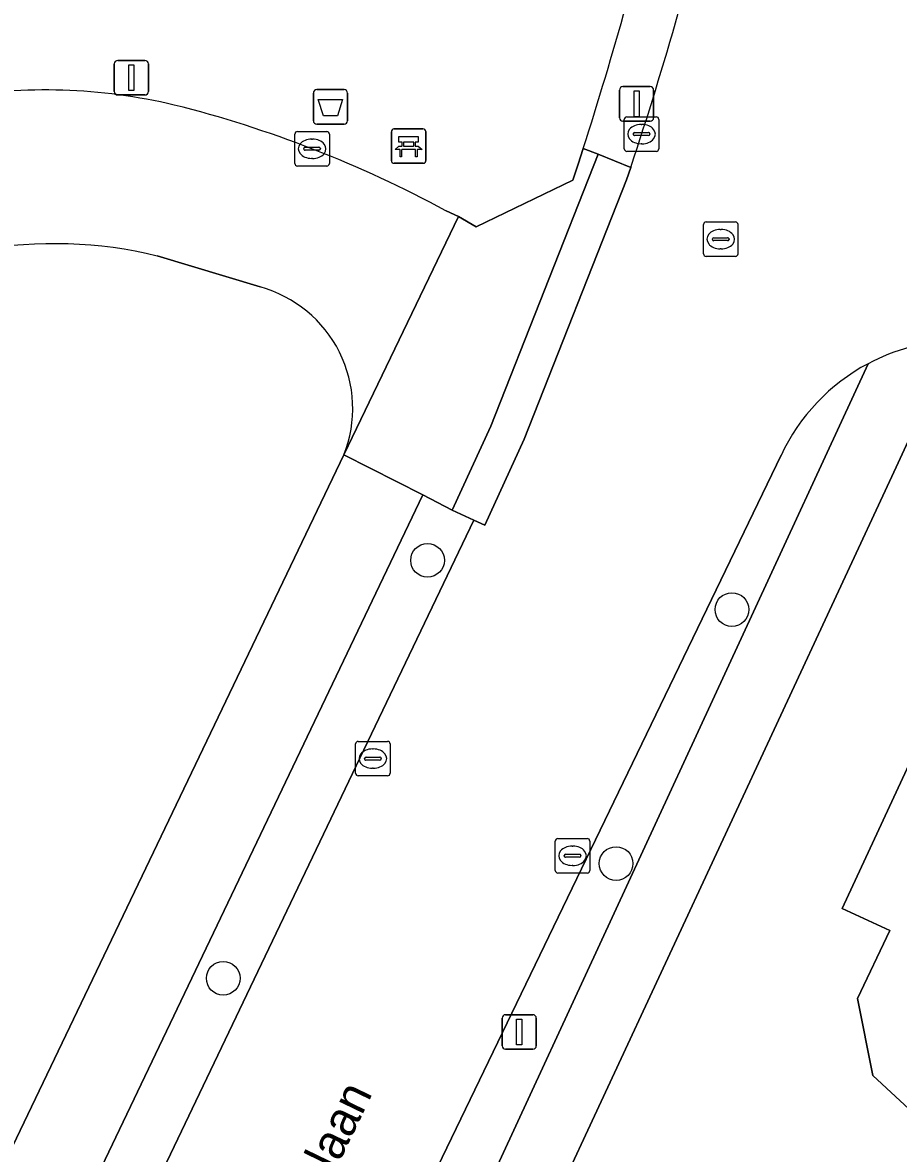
# Model space of a CAD drawing. Extents: x 157320 to 158835, y 386650 to 388491.
# Drawn here: x 158206.32 to 158231.72, y 387618.51 to 387651.32 of the extents above; entities that cross this region are included whole.
import ezdxf

# ---------------------------------------------------------------- set-up
doc = ezdxf.new("R2010")
doc.units = 0
for name, color, linetype in [('IMGEO_Afvalbak', 7, 'Continuous'), ('IMGEO_Bank', 7, 'Continuous'), ('IMGEO_Boom', 7, 'Continuous'), ('IMGEO_Erf', 7, 'Continuous'), ('IMGEO_Groenvoorziening', 7, 'Continuous'), ('IMGEO_Kolk', 7, 'Continuous'), ('IMGEO_Lichtmast', 7, 'Continuous'), ('IMGEO_Openbare_ruimte_label', 7, 'Continuous'), ('IMGEO_Pand', 7, 'Continuous'), ('IMGEO_Rijbaan_lokaal_gesloten', 7, 'Continuous'), ('IMGEO_Rijbaan_lokaal_open', 7, 'Continuous'), ('IMGEO_Rioolput', 7, 'Continuous'), ('IMGEO_Voetpad_open', 7, 'Continuous')]:
    doc.layers.add(name, color=color, linetype=linetype)

msp = doc.modelspace()

# ---------------------------------------------------------------- linework, layer by layer
at = {"layer": 'IMGEO_Afvalbak'}
for p, q in [((158214.752, 387648.477), (158214.752, 387649.277)), ((158214.752, 387649.277), (158214.752, 387648.477)), ((158214.852, 387649.377), (158215.642, 387649.377)), ((158215.642, 387649.377), (158214.852, 387649.377)), ((158215.742, 387649.277), (158215.742, 387648.477)), ((158215.742, 387648.477), (158215.742, 387649.277)), ((158215.642, 387648.377), (158214.852, 387648.377)), ((158214.852, 387648.377), (158215.642, 387648.377))]:
    msp.add_line(p, q, dxfattribs=at)
msp.add_lwpolyline([(158214.895, 387649.091), (158215.599, 387649.091), (158215.45, 387648.621), (158215.044, 387648.621), (158214.895, 387649.091)], dxfattribs=at)
for centre, start, end in [((158214.852, 387649.277), 90, 180), ((158214.852, 387649.277), 90, 180), ((158215.642, 387649.277), 0, 90), ((158215.642, 387649.277), 360, 90), ((158214.852, 387648.477), 180, 270), ((158214.852, 387648.477), 180, 270), ((158215.642, 387648.477), 270, 0), ((158215.642, 387648.477), 270, 0)]:
    msp.add_arc(centre, 0.1, start, end, dxfattribs=at)
at = {"layer": 'IMGEO_Bank'}
for p, q in [((158217.015, 387647.314), (158217.015, 387648.155)), ((158217.015, 387648.155), (158217.015, 387647.314)), ((158217.09, 387648.239), (158217.931, 387648.239)), ((158217.931, 387648.239), (158217.09, 387648.239)), ((158218.015, 387648.164), (158218.015, 387647.323)), ((158218.015, 387647.323), (158218.015, 387648.164)), ((158217.324, 387647.745), (158217.324, 387647.851)), ((158217.368, 387647.851), (158217.368, 387647.745)), ((158217.656, 387647.857), (158217.374, 387647.857)), ((158217.662, 387647.745), (158217.662, 387647.851)), ((158217.706, 387647.851), (158217.706, 387647.745)), ((158217.712, 387647.637), (158217.319, 387647.637)), ((158217.374, 387647.739), (158217.656, 387647.739)), ((158217.94, 387647.239), (158217.099, 387647.239)), ((158217.099, 387647.239), (158217.94, 387647.239))]:
    msp.add_line(p, q, dxfattribs=at)
for points in [[(158217.318, 387647.857), (158217.232, 387647.857), (158217.232, 387648.018), (158217.795, 387648.018), (158217.795, 387647.857), (158217.712, 387647.857)], [(158217.262, 387647.637), (158217.12, 387647.637), (158217.232, 387647.739), (158217.318, 387647.739)], [(158217.312, 387647.63), (158217.312, 387647.423), (158217.269, 387647.423), (158217.269, 387647.63)], [(158217.712, 387647.739), (158217.795, 387647.739), (158217.907, 387647.637), (158217.768, 387647.637)], [(158217.762, 387647.63), (158217.762, 387647.423), (158217.718, 387647.423), (158217.718, 387647.63)]]:
    msp.add_lwpolyline(points, dxfattribs=at)
for centre, radius, start, end in [((158217.093, 387648.161), 0.0779, 92.4484, 184.2845), ((158217.093, 387648.161), 0.0779, 92.4484, 184.2845), ((158217.937, 387648.161), 0.0779, 2.4484, 94.2845), ((158217.937, 387648.161), 0.0779, 2.4484, 94.2845), ((158217.317, 387647.85), 0.00671, 2.8957, 87.1043), ((158217.374, 387647.85), 0.00671, 92.8957, 177.1043), ((158217.656, 387647.85), 0.00671, 2.8957, 87.1043), ((158217.713, 387647.85), 0.00671, 92.8957, 177.1043), ((158217.262, 387647.63), 0.00671, 2.8957, 87.1043), ((158217.319, 387647.63), 0.00671, 92.8957, 177.1043), ((158217.317, 387647.746), 0.00671, 272.8957, 357.1043), ((158217.374, 387647.746), 0.00671, 182.8957, 267.1043), ((158217.656, 387647.746), 0.00671, 272.8957, 357.1043), ((158217.713, 387647.746), 0.00671, 182.8957, 267.1043), ((158217.711, 387647.63), 0.00671, 2.8957, 87.1043), ((158217.768, 387647.63), 0.00671, 92.8957, 177.1043), ((158217.093, 387647.317), 0.0779, 182.4484, 274.2845), ((158217.093, 387647.317), 0.0779, 182.4484, 274.2845), ((158217.937, 387647.317), 0.0779, 272.4484, 4.2845), ((158217.937, 387647.317), 0.0779, 272.4484, 4.2845)]:
    msp.add_arc(centre, radius, start, end, dxfattribs=at)
at = {"layer": 'IMGEO_Boom'}
for centre in [(158218.063, 387635.719), (158226.893, 387634.29), (158223.533, 387626.921), (158212.136, 387623.592)]:
    msp.add_circle(centre, 0.489, dxfattribs=at)
at = {"layer": 'IMGEO_Erf'}
for points in [[(158213.207, 387643.651), (158210.223, 387644.55)], [(158279.07, 387576.334), (158278.762, 387580.273), (158277.942, 387590.779), (158277.456, 387597.006), (158276.412, 387610.375), (158275.632, 387620.366), (158274.568, 387633.986), (158274.475, 387635.184), (158274.263, 387637.895), (158272.074, 387640.047), (158269.51, 387640.058), (158268.447, 387640.062), (158253.047, 387640.125), (158247.419, 387640.148), (158247.42, 387640.337), (158232.584, 387640.439), (158231.659, 387638.42), (158218.273, 387609.64), (158213.897, 387596.941), (158211.322, 387580.364), (158210.214, 387573.247)], [(158199.394, 387604.874), (158215.638, 387638.782)]]:
    msp.add_lwpolyline(points, dxfattribs=at)
msp.add_lwpolyline([(158244.902, 387623.081), (158244.952, 387627.4), (158240.141, 387627.456), (158236.674, 387620.101), (158234.76, 387619.032), (158232.558, 387619.308), (158230.984, 387620.77), (158230.54, 387623), (158231.47, 387624.98), (158230.09, 387625.62), (158234.85, 387635.87), (158247.36, 387635.71), (158247.29, 387629.683), (158250.404, 387629.646), (158252.89, 387629.619), (158252.841, 387624.62), (158252.825, 387622.988), (158250.326, 387623.016)], close=True, dxfattribs=at)
for centre, radius, start, end in [((158207.226, 387632.208), 12.7, 76.3525, 99.8859), ((158212.237, 387640.125), 3.657, 338.4483, 74.6159)]:
    msp.add_arc(centre, radius, start, end, dxfattribs=at)
at = {"layer": 'IMGEO_Groenvoorziening'}
for points in [[(158218.599, 387645.859), (158218.966, 387645.695), (158219.475, 387645.4), (158222.281, 387646.751), (158222.431, 387647.21), (158222.58, 387647.67)], [(158228.318, 387638.766), (158214.721, 387610.576), (158210.829, 387602.619), (158209.14, 387598.854), (158212.043, 387597.686), (158216.106, 387609.539), (158230.842, 387641.425)], [(158203.521, 387603.679), (158215.996, 387629.759), (158219.405, 387636.883), (158218.776, 387637.171), (158217.925, 387637.618), (158201.788, 387603.866)]]:
    msp.add_lwpolyline(points, dxfattribs=at)
for centre, radius, start, end in [((158113.261, 387682.733), 114.804, 342.21694, 346.53783), ((158206.966, 387633.076), 16.292, 76.6965, 99.6641), ((158202.589, 387616.424), 33.507, 61.458, 75.9652), ((158233.559, 387636.318), 5.784, 118.0164, 154.9677)]:
    msp.add_arc(centre, radius, start, end, dxfattribs=at)
at = {"layer": 'IMGEO_Kolk'}
for p, q in [((158223.771, 387647.661), (158223.771, 387648.513)), ((158223.846, 387648.587), (158224.698, 387648.587)), ((158224.772, 387648.513), (158224.772, 387647.661)), ((158214.289, 387648.161), (158215.141, 387648.161)), ((158224.073, 387648.13), (158224.471, 387648.13)), ((158224.259, 387648.367), (158224.284, 387648.367)), ((158214.214, 387647.235), (158214.214, 387648.087)), ((158214.702, 387647.941), (158214.727, 387647.941)), ((158215.215, 387648.087), (158215.215, 387647.235)), ((158224.03, 387648.081), (158224.03, 387648.093)), ((158224.468, 387648.044), (158224.07, 387648.044)), ((158224.282, 387647.807), (158224.257, 387647.807)), ((158224.514, 387648.093), (158224.514, 387648.081)), ((158214.473, 387647.655), (158214.473, 387647.667)), ((158214.911, 387647.618), (158214.513, 387647.618)), ((158214.516, 387647.704), (158214.914, 387647.704)), ((158214.957, 387647.667), (158214.957, 387647.655)), ((158224.698, 387647.587), (158223.846, 387647.587)), ((158215.141, 387647.161), (158214.289, 387647.161)), ((158214.725, 387647.381), (158214.7, 387647.381)), ((158215.977, 387629.54), (158215.977, 387630.392)), ((158216.052, 387630.466), (158216.904, 387630.466)), ((158216.978, 387630.392), (158216.978, 387629.54)), ((158216.465, 387630.246), (158216.49, 387630.246)), ((158216.236, 387629.96), (158216.236, 387629.972)), ((158216.674, 387629.923), (158216.276, 387629.923)), ((158216.279, 387630.009), (158216.677, 387630.009)), ((158216.72, 387629.972), (158216.72, 387629.96)), ((158216.904, 387629.466), (158216.052, 387629.466)), ((158216.488, 387629.686), (158216.463, 387629.686)), ((158221.769, 387626.72), (158221.769, 387627.572)), ((158221.844, 387627.646), (158222.696, 387627.646)), ((158222.77, 387627.572), (158222.77, 387626.72)), ((158222.028, 387627.14), (158222.028, 387627.152)), ((158222.466, 387627.103), (158222.068, 387627.103)), ((158222.071, 387627.189), (158222.469, 387627.189)), ((158222.257, 387627.426), (158222.282, 387627.426)), ((158222.512, 387627.152), (158222.512, 387627.14)), ((158222.28, 387626.866), (158222.255, 387626.866)), ((158222.696, 387626.646), (158221.844, 387626.646))]:
    msp.add_line(p, q, dxfattribs=at)
for points in [[(158223.771, 387647.661), (158223.771, 387648.513)], [(158223.846, 387648.587), (158224.698, 387648.587)], [(158224.772, 387648.513), (158224.772, 387647.661)], [(158214.289, 387648.161), (158215.141, 387648.161)], [(158214.214, 387647.235), (158214.214, 387648.087)], [(158215.215, 387648.087), (158215.215, 387647.235)], [(158224.698, 387647.587), (158223.846, 387647.587)], [(158215.141, 387647.161), (158214.289, 387647.161)], [(158215.977, 387629.54), (158215.977, 387630.392)], [(158216.052, 387630.466), (158216.904, 387630.466)], [(158216.978, 387630.392), (158216.978, 387629.54)], [(158216.904, 387629.466), (158216.052, 387629.466)], [(158221.769, 387626.72), (158221.769, 387627.572)], [(158221.844, 387627.646), (158222.696, 387627.646)], [(158222.77, 387627.572), (158222.77, 387626.72)], [(158222.696, 387626.646), (158221.844, 387626.646)]]:
    msp.add_lwpolyline(points, dxfattribs=at)
for centre, radius, start, end in [((158223.848, 387648.511), 0.0765, 91.552, 178.448), ((158223.848, 387648.511), 0.0765, 91.552, 178.448), ((158224.696, 387648.511), 0.0765, 1.552, 88.448), ((158224.696, 387648.511), 0.0765, 1.552, 88.448), ((158214.291, 387648.085), 0.0765, 91.552, 178.448), ((158214.291, 387648.085), 0.0765, 91.552, 178.448), ((158215.139, 387648.085), 0.0765, 1.552, 88.448), ((158215.139, 387648.085), 0.0765, 1.552, 88.448), ((158224.07, 387648.09), 0.0403, 85.8775, 175.7526), ((158224.475, 387648.092), 0.0386, 1.7309, 96.639), ((158224.067, 387648.08), 0.0366, 178.938, 274.7102), ((158224.471, 387648.087), 0.043, 264.8664, 352.4533), ((158214.513, 387647.664), 0.0403, 85.8775, 175.7526), ((158214.51, 387647.654), 0.0366, 178.938, 274.7102), ((158214.914, 387647.661), 0.043, 264.8664, 352.4533), ((158214.918, 387647.666), 0.0386, 1.7309, 96.639), ((158223.848, 387647.663), 0.0765, 181.552, 268.448), ((158223.848, 387647.663), 0.0765, 181.552, 268.448), ((158224.696, 387647.663), 0.0765, 271.552, 358.448), ((158224.696, 387647.663), 0.0765, 271.552, 358.448), ((158214.291, 387647.237), 0.0765, 181.552, 268.448), ((158214.291, 387647.237), 0.0765, 181.552, 268.448), ((158215.139, 387647.237), 0.0765, 271.552, 358.448), ((158215.139, 387647.237), 0.0765, 271.552, 358.448), ((158216.054, 387630.39), 0.0765, 91.552, 178.448), ((158216.054, 387630.39), 0.0765, 91.552, 178.448), ((158216.902, 387630.39), 0.0765, 1.552, 88.448), ((158216.902, 387630.39), 0.0765, 1.552, 88.448), ((158216.276, 387629.969), 0.0403, 85.8775, 175.7526), ((158216.273, 387629.959), 0.0366, 178.938, 274.7102), ((158216.677, 387629.966), 0.043, 264.8664, 352.4533), ((158216.681, 387629.971), 0.0386, 1.7309, 96.639), ((158216.054, 387629.542), 0.0765, 181.552, 268.448), ((158216.054, 387629.542), 0.0765, 181.552, 268.448), ((158216.902, 387629.542), 0.0765, 271.552, 358.448), ((158216.902, 387629.542), 0.0765, 271.552, 358.448), ((158221.846, 387627.57), 0.0765, 91.552, 178.448), ((158221.846, 387627.57), 0.0765, 91.552, 178.448), ((158222.694, 387627.57), 0.0765, 1.552, 88.448), ((158222.694, 387627.57), 0.0765, 1.552, 88.448), ((158222.068, 387627.149), 0.0403, 85.8775, 175.7526), ((158222.065, 387627.139), 0.0366, 178.938, 274.7102), ((158222.469, 387627.146), 0.043, 264.8664, 352.4533), ((158222.473, 387627.151), 0.0386, 1.7309, 96.639), ((158221.846, 387626.722), 0.0765, 181.552, 268.448), ((158221.846, 387626.722), 0.0765, 181.552, 268.448), ((158222.694, 387626.722), 0.0765, 271.552, 358.448), ((158222.694, 387626.722), 0.0765, 271.552, 358.448)]:
    msp.add_arc(centre, radius, start, end, dxfattribs=at)
for centre, major_axis, ratio, start_param, end_param in [((158224.258, 387648.087), (-0.387, 0.002), 0.722429, 4.712389, 7.853982), ((158224.283, 387648.087), (-0.39, 0.002), 0.717154, 1.570796, 4.712389), ((158214.701, 387647.661), (-0.387, 0.002), 0.722429, 4.712389, 7.853982), ((158214.726, 387647.661), (-0.39, 0.002), 0.717154, 1.570796, 4.712389), ((158216.464, 387629.966), (-0.387, 0.002), 0.722429, 4.712389, 7.853982), ((158216.489, 387629.966), (-0.39, 0.002), 0.717154, 1.570796, 4.712389), ((158222.256, 387627.146), (-0.387, 0.002), 0.722429, 4.712389, 7.853982), ((158222.281, 387627.146), (-0.39, 0.002), 0.717154, 1.570796, 4.712389)]:
    msp.add_ellipse(centre, major_axis=major_axis, ratio=ratio, start_param=start_param, end_param=end_param, dxfattribs=at)
at = {"layer": 'IMGEO_Lichtmast'}
for p, q in [((158208.976, 387649.323), (158208.976, 387650.123)), ((158208.976, 387650.123), (158208.976, 387649.323)), ((158209.076, 387650.223), (158209.866, 387650.223)), ((158209.866, 387650.223), (158209.076, 387650.223)), ((158209.966, 387650.123), (158209.966, 387649.323)), ((158209.966, 387649.323), (158209.966, 387650.123)), ((158223.733, 387649.464), (158224.523, 387649.464)), ((158224.523, 387649.464), (158223.733, 387649.464)), ((158209.866, 387649.223), (158209.076, 387649.223)), ((158209.076, 387649.223), (158209.866, 387649.223)), ((158223.633, 387648.564), (158223.633, 387649.364)), ((158223.633, 387649.364), (158223.633, 387648.564)), ((158224.623, 387649.364), (158224.623, 387648.564)), ((158224.623, 387648.564), (158224.623, 387649.364)), ((158224.523, 387648.464), (158223.733, 387648.464)), ((158223.733, 387648.464), (158224.523, 387648.464)), ((158220.328, 387622.534), (158221.118, 387622.534)), ((158221.118, 387622.534), (158220.328, 387622.534)), ((158220.228, 387621.634), (158220.228, 387622.434)), ((158220.228, 387622.434), (158220.228, 387621.634)), ((158221.218, 387622.434), (158221.218, 387621.634)), ((158221.218, 387621.634), (158221.218, 387622.434)), ((158221.118, 387621.534), (158220.328, 387621.534)), ((158220.328, 387621.534), (158221.118, 387621.534))]:
    msp.add_line(p, q, dxfattribs=at)
for points in [[(158209.396, 387650.098), (158209.546, 387650.098), (158209.546, 387649.348), (158209.396, 387649.348), (158209.396, 387650.098)], [(158224.053, 387649.339), (158224.203, 387649.339), (158224.203, 387648.589), (158224.053, 387648.589), (158224.053, 387649.339)], [(158220.648, 387622.409), (158220.798, 387622.409), (158220.798, 387621.659), (158220.648, 387621.659), (158220.648, 387622.409)]]:
    msp.add_lwpolyline(points, dxfattribs=at)
for centre, start, end in [((158209.076, 387650.123), 90, 180), ((158209.076, 387650.123), 90, 180), ((158209.866, 387650.123), 0, 90), ((158209.866, 387650.123), 360, 90), ((158223.733, 387649.364), 90, 180), ((158223.733, 387649.364), 90, 180), ((158224.523, 387649.364), 0, 90), ((158224.523, 387649.364), 360, 90), ((158209.076, 387649.323), 180, 270), ((158209.076, 387649.323), 180, 270), ((158209.866, 387649.323), 270, 0), ((158209.866, 387649.323), 270, 0), ((158223.733, 387648.564), 180, 270), ((158223.733, 387648.564), 180, 270), ((158224.523, 387648.564), 270, 0), ((158224.523, 387648.564), 270, 0), ((158220.328, 387622.434), 90, 180), ((158220.328, 387622.434), 90, 180), ((158221.118, 387622.434), 0, 90), ((158221.118, 387622.434), 360, 90), ((158220.328, 387621.634), 180, 270), ((158220.328, 387621.634), 180, 270), ((158221.118, 387621.634), 270, 0), ((158221.118, 387621.634), 270, 0)]:
    msp.add_arc(centre, 0.1, start, end, dxfattribs=at)
at = {"layer": 'IMGEO_Pand'}
msp.add_lwpolyline([(158252.89, 387629.619), (158250.404, 387629.646), (158247.29, 387629.683), (158247.36, 387635.71), (158234.85, 387635.87), (158230.09, 387625.62), (158231.47, 387624.98), (158230.54, 387623), (158230.984, 387620.77), (158232.558, 387619.308), (158234.76, 387619.032), (158236.674, 387620.101), (158240.141, 387627.456), (158244.952, 387627.4), (158244.902, 387623.081), (158250.326, 387623.016), (158252.825, 387622.988), (158252.841, 387624.62)], close=True, dxfattribs=at)
at = {"layer": 'IMGEO_Rijbaan_lokaal_gesloten'}
for points in [[(158223.958, 387647.122), (158223.834, 387646.76), (158220.863, 387639.232), (158219.722, 387636.738), (158219.405, 387636.883), (158215.996, 387629.759), (158203.521, 387603.679)], [(158209.14, 387598.854), (158210.829, 387602.619), (158214.721, 387610.576), (158228.318, 387638.766)]]:
    msp.add_lwpolyline(points, dxfattribs=at)
for centre, radius, start, end in [((158121.868, 387681.032), 107.575, 341.62586, 346.61447), ((158233.559, 387636.32), 5.783, 92.1307, 118.0227), ((158233.559, 387636.318), 5.784, 118.0164, 154.9677)]:
    msp.add_arc(centre, radius, start, end, dxfattribs=at)
at = {"layer": 'IMGEO_Rijbaan_lokaal_open'}
for points in [[(158215.638, 387638.782), (158218.966, 387645.695), (158218.599, 387645.859)], [(158210.223, 387644.55), (158213.207, 387643.651)]]:
    msp.add_lwpolyline(points, dxfattribs=at)
for centre, radius, start, end in [((158206.966, 387633.076), 16.292, 76.6965, 99.6641), ((158202.589, 387616.424), 33.507, 61.458, 75.9652), ((158207.226, 387632.208), 12.7, 76.3525, 99.8859), ((158212.237, 387640.125), 3.657, 338.4483, 74.6159)]:
    msp.add_arc(centre, radius, start, end, dxfattribs=at)
at = {"layer": 'IMGEO_Rioolput'}
for p, q in [((158226.143, 387645.538), (158226.995, 387645.538)), ((158226.068, 387644.612), (158226.068, 387645.464)), ((158226.556, 387645.318), (158226.581, 387645.318)), ((158227.069, 387645.464), (158227.069, 387644.612)), ((158226.327, 387645.032), (158226.327, 387645.044)), ((158226.765, 387644.995), (158226.367, 387644.995)), ((158226.37, 387645.081), (158226.768, 387645.081)), ((158226.811, 387645.044), (158226.811, 387645.032)), ((158226.995, 387644.538), (158226.143, 387644.538)), ((158226.579, 387644.758), (158226.554, 387644.758))]:
    msp.add_line(p, q, dxfattribs=at)
for points in [[(158226.143, 387645.538), (158226.995, 387645.538)], [(158226.068, 387644.612), (158226.068, 387645.464)], [(158227.069, 387645.464), (158227.069, 387644.612)], [(158226.995, 387644.538), (158226.143, 387644.538)]]:
    msp.add_lwpolyline(points, dxfattribs=at)
for centre, radius, start, end in [((158226.145, 387645.462), 0.0765, 91.552, 178.448), ((158226.145, 387645.462), 0.0765, 91.552, 178.448), ((158226.993, 387645.462), 0.0765, 1.552, 88.448), ((158226.993, 387645.462), 0.0765, 1.552, 88.448), ((158226.367, 387645.041), 0.0403, 85.8775, 175.7526), ((158226.364, 387645.031), 0.0366, 178.938, 274.7102), ((158226.768, 387645.038), 0.043, 264.8664, 352.4533), ((158226.772, 387645.043), 0.0386, 1.7309, 96.639), ((158226.145, 387644.614), 0.0765, 181.552, 268.448), ((158226.145, 387644.614), 0.0765, 181.552, 268.448), ((158226.993, 387644.614), 0.0765, 271.552, 358.448), ((158226.993, 387644.614), 0.0765, 271.552, 358.448)]:
    msp.add_arc(centre, radius, start, end, dxfattribs=at)
for centre, major_axis, ratio, start_param, end_param in [((158226.555, 387645.038), (-0.387, 0.002), 0.722429, 4.712389, 7.853982), ((158226.58, 387645.038), (-0.39, 0.002), 0.717154, 1.570796, 4.712389)]:
    msp.add_ellipse(centre, major_axis=major_axis, ratio=ratio, start_param=start_param, end_param=end_param, dxfattribs=at)
at = {"layer": 'IMGEO_Voetpad_open'}
for points in [[(158223.011, 387647.507), (158222.58, 387647.67), (158222.431, 387647.21), (158222.281, 387646.751), (158219.475, 387645.4), (158218.966, 387645.695), (158215.638, 387638.782), (158217.925, 387637.618), (158218.776, 387637.171), (158219.896, 387639.614)], [(158218.776, 387637.171), (158219.405, 387636.883), (158219.722, 387636.738), (158220.863, 387639.232), (158223.834, 387646.76), (158223.958, 387647.122), (158223.011, 387647.507), (158219.896, 387639.614)]]:
    msp.add_lwpolyline(points, close=True, dxfattribs=at)
for points in [[(158222.58, 387647.67), (158223.011, 387647.507), (158223.958, 387647.122)], [(158218.273, 387609.64), (158231.659, 387638.42), (158232.584, 387640.439), (158233.344, 387642.099)], [(158230.842, 387641.425), (158216.106, 387609.539), (158212.043, 387597.686), (158210.391, 387588.477), (158209.018, 387580.184), (158208.195, 387573.12)], [(158201.788, 387603.866), (158217.925, 387637.618), (158215.638, 387638.782), (158199.394, 387604.874)]]:
    msp.add_lwpolyline(points, dxfattribs=at)
for centre, radius, start, end in [((158113.261, 387682.733), 114.804, 342.21694, 346.53783), ((158121.868, 387681.032), 107.575, 341.62586, 346.61447), ((158233.559, 387636.32), 5.783, 92.1307, 118.0227)]:
    msp.add_arc(centre, radius, start, end, dxfattribs=at)

# ---------------------------------------------------------------- texts
at = {"layer": 'IMGEO_Openbare_ruimte_label'}
msp.add_text('Verzetsheldenlaan', height=1, rotation=64.1524, dxfattribs=at).set_placement((158211.651, 387610.291))

doc.saveas('drawing.dxf')
